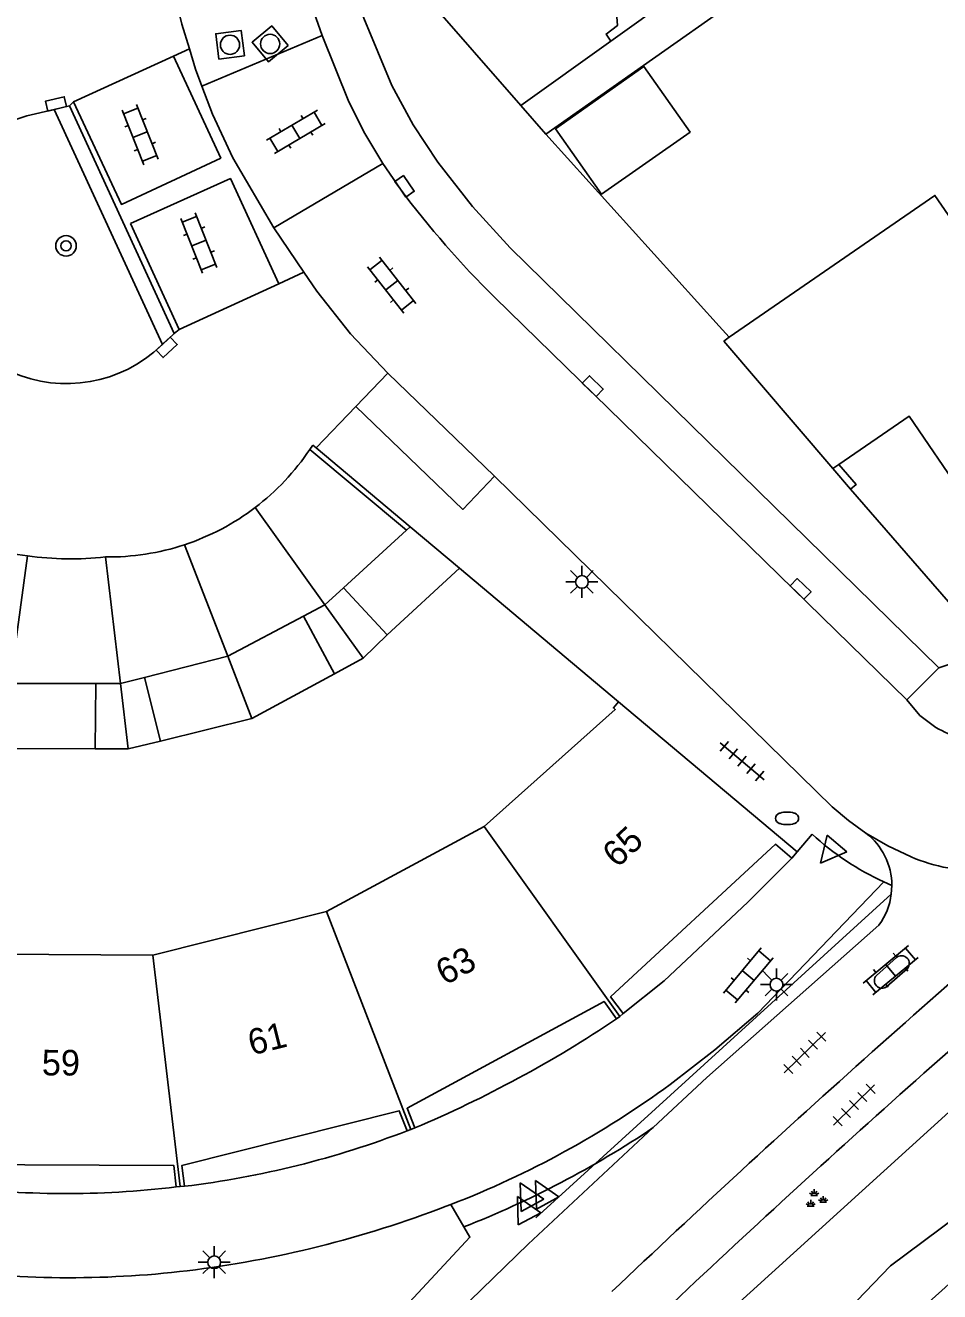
# Model space of a CAD drawing. Extents: x 125000 to 129004, y 397500 to 399008.
# Drawn here: x 127322.15 to 127357.86, y 398647.6 to 398697.07 of the extents above; entities that cross this region are included whole.
import ezdxf

# ---------------------------------------------------------------- set-up
doc = ezdxf.new("R2010")
doc.units = 0
for name, color, linetype in [('gg-afsc-erfafscheiding', 7, 'Continuous'), ('gg-afsc-muur', 7, 'Continuous'), ('gg-anno-huisnummerreeks BGT', 7, 'Continuous'), ('gg-bbg-bijgebouw', 7, 'Continuous'), ('gg-bbg-gedigitaliseerde bebouwing', 7, 'Continuous'), ('gg-bbg-gedigitaliseerde bijgebouw', 7, 'Continuous'), ('gg-bbg-hoofdgebouw', 7, 'Continuous'), ('gg-bbg-luifel en loopbrug', 7, 'Continuous'), ('gg-bbg-tussenscheiding', 7, 'Continuous'), ('gg-knt-BGT kruinlijn', 7, 'Continuous'), ('gg-knt-verharding', 7, 'Continuous'), ('gg-knt-verharding nz', 7, 'Continuous'), ('gg-kntw-beschoeiing', 7, 'Continuous'), ('gt-grn-groengrens', 7, 'Continuous'), ('gt-grn-weggrens', 7, 'Continuous'), ('gt-grn-weglijn', 7, 'Continuous'), ('gt-symb-boom', 7, 'Continuous'), ('gt-symb-brandkraan', 7, 'Continuous'), ('gt-symb-groenvak', 7, 'Continuous'), ('gt-symb-klinker verharding', 7, 'Continuous'), ('gt-symb-kolk', 7, 'Continuous'), ('gt-symb-lichtmast', 7, 'Continuous'), ('gt-symb-rioolschacht', 7, 'Continuous'), ('gt-symb-tegel verharding', 7, 'Continuous'), ('gt-symb-waterafsluiter', 7, 'Continuous')]:
    doc.layers.add(name, color=color, linetype=linetype)

# ---------------------------------------------------------------- blocks, each defined once
blk = doc.blocks.new('gt0-KL1')
at = {"layer": 'gt-symb-klinker verharding'}
for p, q in [((-1.15, 0.3), (1.15, 0.3)), ((-1, -0.3), (-1, 0.3)), ((-0.5, 0.3), (-0.5, 0.45)), ((0, -0.3), (0, 0.3)), ((0.5, 0.3), (0.5, 0.45)), ((1, -0.3), (1, 0.3)), ((-1.15, -0.3), (1.15, -0.3)), ((-0.5, -0.45), (-0.5, -0.3)), ((0.5, -0.45), (0.5, -0.3))]:
    blk.add_line(p, q, dxfattribs=at)
blk = doc.blocks.new('gt0-KOLK')
at = {"layer": 'gt-symb-kolk'}
blk.add_lwpolyline([(0, 0), (0.375, 0), (0.375, 0.4), (-0.375, 0.4), (-0.375, 0), (0, 0)], dxfattribs=at)
blk = doc.blocks.new('gt0-TEG1')
at = {"layer": 'gt-symb-tegel verharding'}
for p, q in [((-1.125, 0), (1.125, 0)), ((-0.9, -0.25), (-0.9, 0.25)), ((-0.45, -0.25), (-0.45, 0.25)), ((0, -0.25), (0, 0.25)), ((0.45, -0.25), (0.45, 0.25)), ((0.9, -0.25), (0.9, 0.25))]:
    blk.add_line(p, q, dxfattribs=at)
blk = doc.blocks.new('gt0-LMAST')
at = {"layer": 'gt-symb-lichtmast'}
for p, q in [((-0.005, 0.246), (-0.005, 0.621)), ((-0.182, 0.173), (-0.447, 0.438)), ((0.172, 0.173), (0.437, 0.438)), ((-0.255, -0.004), (-0.63, -0.004)), ((-0.182, -0.181), (-0.447, -0.446)), ((-0.005, -0.254), (-0.005, -0.629)), ((0.437, -0.446), (0.172, -0.181)), ((0.245, -0.004), (0.62, -0.004))]:
    blk.add_line(p, q, dxfattribs=at)
blk.add_circle((-0.005, -0.004), 0.25, dxfattribs=at)
blk = doc.blocks.new('gt0-BR')
at = {"layer": 'gt-symb-brandkraan'}
for centre, radius, start, end in [((-0.244, 0), 0.206, 107.5669, 252.4331), ((0.599, -2.664), 3, 106.892, 107.5669), ((0, -0.691), 0.938, 73.108, 106.892), ((-0.599, -2.664), 3, 72.4331, 73.108), ((0.244, 0), 0.206, 287.567, 72.4331), ((0.599, 2.664), 3, 252.4331, 253.108), ((0, 0.691), 0.938, 253.108, 286.8921), ((-0.599, 2.664), 3, 286.8921, 287.567)]:
    blk.add_arc(centre, radius, start, end, dxfattribs=at)
blk = doc.blocks.new('gt0-WAFSL')
at = {"layer": 'gt-symb-waterafsluiter'}
for p, q in [((-0.5, -0.333), (0, 0.667)), ((0, 0.667), (0.5, -0.333)), ((0.5, -0.333), (-0.5, -0.333))]:
    blk.add_line(p, q, dxfattribs=at)
blk = doc.blocks.new('gt0-GRVAK')
at = {"layer": 'gt-symb-groenvak'}
for p, q in [((-0.11, 0.189), (-0.228, 0.24)), ((-0.182, 0.153), (0.088, 0.153)), ((-0.091, 0.211), (-0.156, 0.322)), ((-0.047, 0.214), (-0.047, 0.393)), ((-0.004, 0.211), (0.061, 0.322)), ((0.015, 0.189), (0.133, 0.24)), ((0.262, -0.052), (0.197, 0.059)), ((0.305, -0.049), (0.305, 0.13)), ((0.349, -0.052), (0.414, 0.059)), ((-0.245, -0.228), (-0.363, -0.177)), ((-0.318, -0.264), (-0.047, -0.264)), ((-0.226, -0.206), (-0.291, -0.095)), ((-0.183, -0.203), (-0.183, -0.024)), ((-0.139, -0.206), (-0.074, -0.095)), ((-0.12, -0.228), (-0.002, -0.177)), ((0.243, -0.074), (0.125, -0.023)), ((0.17, -0.11), (0.441, -0.11)), ((0.368, -0.074), (0.486, -0.023))]:
    blk.add_line(p, q, dxfattribs=at)
blk = doc.blocks.new('gt0-RS')
at = {"layer": 'gt-symb-rioolschacht'}
blk.add_lwpolyline([(-0.5, -0.5), (0.5, -0.5), (0.5, 0.5), (-0.5, 0.5)], close=True, dxfattribs=at)
blk.add_circle((0, 0), 0.375, dxfattribs=at)
blk = doc.blocks.new('gt0-BOOM')
at = {"layer": 'gt-symb-boom'}
for radius in [0.4, 0.2]:
    blk.add_circle((0, 0), radius, dxfattribs=at)

msp = doc.modelspace()

# ---------------------------------------------------------------- linework, layer by layer
at = {"layer": 'gg-afsc-erfafscheiding'}
for p, q in [((127345.011, 398696.453), (127341.501, 398693.942)), ((127338.77, 398651.01), (127339.277, 398650.134))]:
    msp.add_line(p, q, dxfattribs=at)
msp.add_lwpolyline([(127339.277, 398650.134), (127339.512, 398649.727), (127325.379, 398634.491)], dxfattribs=at)
at = {"layer": 'gg-afsc-muur'}
for p, q in [((127351.247, 398698.998), (127342.479, 398692.82)), ((127342.479, 398692.82), (127349.241, 398685.322)), ((127349.241, 398685.322), (127349.637, 398684.883)), ((127333.259, 398680.504), (127333.382, 398680.675)), ((127333.382, 398680.675), (127333.509, 398680.568)), ((127333.509, 398680.568), (127337.18, 398677.483)), ((127353.686, 398679.761), (127354.376, 398678.955)), ((127345.311, 398670.649), (127339.106, 398675.864))]:
    msp.add_line(p, q, dxfattribs=at)
msp.add_lwpolyline([(127354.376, 398678.955), (127354.593, 398679.128), (127353.913, 398679.917)], dxfattribs=at)
at = {"layer": 'gg-bbg-bijgebouw'}
for p, q in [((127337.035, 398677.35), (127334.573, 398675.094)), ((127337.18, 398677.483), (127337.035, 398677.35)), ((127339.106, 398675.864), (127337.18, 398677.483)), ((127336.287, 398673.256), (127339.106, 398675.864)), ((127333.012, 398673.988), (127330.058, 398672.422)), ((127330.058, 398672.422), (127326.805, 398671.598)), ((127324.908, 398671.359), (127321.557, 398671.354))]:
    msp.add_line(p, q, dxfattribs=at)
at = {"layer": 'gg-bbg-gedigitaliseerde bebouwing'}
for p, q in [((127333.913, 398662.452), (127340.066, 398665.769)), ((127327.129, 398660.748), (127333.913, 398662.452)), ((127320.147, 398660.788), (127327.129, 398660.748))]:
    msp.add_line(p, q, dxfattribs=at)
msp.add_lwpolyline([(127340.066, 398665.769), (127345.186, 398670.339), (127345.117, 398670.408), (127345.311, 398670.649)], dxfattribs=at)
at = {"layer": 'gg-bbg-gedigitaliseerde bijgebouw'}
for p, q in [((127334.573, 398675.094), (127336.287, 398673.256)), ((127334.225, 398671.744), (127333.012, 398673.988)), ((127330.998, 398669.993), (127334.225, 398671.744)), ((127324.908, 398671.359), (127324.883, 398668.812)), ((127326.805, 398671.598), (127327.43, 398669.102)), ((127327.43, 398669.102), (127330.998, 398669.993)), ((127324.883, 398668.812), (127321.214, 398668.818))]:
    msp.add_line(p, q, dxfattribs=at)
msp.add_lwpolyline([(127342.856, 398693.025), (127346.31, 398695.458), (127348.11, 398692.903), (127344.657, 398690.469), (127342.856, 398693.025)], dxfattribs=at)
at = {"layer": 'gg-bbg-hoofdgebouw'}
for p, q in [((127345.011, 398696.453), (127352.303, 398701.669)), ((127349.426, 398684.737), (127349.637, 398684.883)), ((127349.426, 398684.737), (127353.686, 398679.761)), ((127353.913, 398679.917), (127353.686, 398679.761)), ((127345.311, 398670.649), (127352.293, 398664.789)), ((127352.293, 398664.789), (127352.089, 398664.543)), ((127345.363, 398658.353), (127345.242, 398658.256)), ((127345.501, 398658.463), (127345.363, 398658.353)), ((127337.204, 398653.938), (127337.063, 398653.887)), ((127337.364, 398653.997), (127337.204, 398653.938)), ((127328.202, 398651.707), (127328.043, 398651.695)), ((127328.372, 398651.719), (127328.202, 398651.707))]:
    msp.add_line(p, q, dxfattribs=at)
for points in [[(127344.636, 398705.332), (127345.271, 398697.059), (127344.831, 398696.726), (127345.011, 398696.453)], [(127358.821, 398688.75), (127357.669, 398690.428), (127349.637, 398684.883)], [(127363.375, 398681.884), (127358.758, 398678.725), (127356.662, 398681.804), (127353.913, 398679.917)], [(127352.089, 398664.543), (127351.446, 398665.083), (127345.009, 398659.115), (127345.501, 398658.463)], [(127345.242, 398658.256), (127344.75, 398658.941), (127337.063, 398654.769), (127337.364, 398653.997)], [(127337.063, 398653.887), (127336.753, 398654.663), (127328.269, 398652.537), (127328.372, 398651.719)], [(127328.043, 398651.695), (127327.952, 398652.529), (127319.203, 398652.566), (127319.091, 398651.734)]]:
    msp.add_lwpolyline(points, dxfattribs=at)
at = {"layer": 'gg-bbg-luifel en loopbrug'}
for p, q in [((127333.259, 398680.504), (127337.035, 398677.35)), ((127333.852, 398674.433), (127331.126, 398678.234)), ((127330.058, 398672.422), (127328.371, 398676.781)), ((127321.557, 398671.354), (127322.232, 398676.343)), ((127325.867, 398671.361), (127325.279, 398676.303)), ((127333.852, 398674.433), (127334.573, 398675.094)), ((127333.012, 398673.988), (127333.852, 398674.433)), ((127335.345, 398672.352), (127333.852, 398674.433)), ((127336.287, 398673.256), (127335.345, 398672.352)), ((127334.225, 398671.744), (127335.345, 398672.352)), ((127325.867, 398671.361), (127324.908, 398671.359)), ((127326.805, 398671.598), (127325.867, 398671.361)), ((127326.17, 398668.81), (127325.867, 398671.361)), ((127324.883, 398668.812), (127326.17, 398668.81)), ((127326.17, 398668.81), (127327.43, 398669.102))]:
    msp.add_line(p, q, dxfattribs=at)
for centre, radius, start, end in [((127325.388, 398685.763), 9.467, 307.3127, 326.2517), ((127325.38, 398685.79), 9.493, 288.365, 307.2497), ((127323.917, 398688.752), 12.522, 248.1839, 262.2682), ((127325.4, 398685.763), 9.461, 269.27, 288.3059), ((127323.919, 398688.757), 12.528, 262.2622, 276.2336)]:
    msp.add_arc(centre, radius, start, end, dxfattribs=at)
at = {"layer": 'gg-bbg-tussenscheiding'}
for p, q in [((127330.998, 398669.993), (127330.058, 398672.422)), ((127345.363, 398658.353), (127340.066, 398665.769)), ((127337.204, 398653.938), (127333.913, 398662.452)), ((127328.202, 398651.707), (127327.129, 398660.748))]:
    msp.add_line(p, q, dxfattribs=at)
at = {"layer": 'gg-knt-BGT kruinlijn'}
msp.add_lwpolyline([(127367.063, 398662.549), (127361.036, 398657.179), (127337.191, 398635.53), (127330.142, 398628.087), (127296.875, 398585.335)], dxfattribs=at)
at = {"layer": 'gg-knt-verharding'}
for p, q in [((127341.501, 398693.942), (127336.795, 398699.34)), ((127333.744, 398696.671), (127329.048, 398694.699)), ((127323.872, 398693.931), (127323.281, 398693.781)), ((127327.967, 398685.036), (127323.872, 398693.931)), ((127323.281, 398693.781), (127322.207, 398693.53)), ((127331.863, 398689.166), (127336.11, 398691.668)), ((127331.863, 398689.166), (127333.034, 398687.426)), ((127327.503, 398684.609), (127327.967, 398685.036)), ((127327.165, 398684.299), (127327.503, 398684.609)), ((127335.063, 398682.186), (127336.312, 398683.486)), ((127335.063, 398682.186), (127333.509, 398680.568)), ((127354.376, 398678.955), (127359.841, 398672.656)), ((127356.575, 398670.721), (127357.824, 398671.976)), ((127352.872, 398665.478), (127352.293, 398664.789)), ((127350.755, 398658.481), (127355.678, 398663.611)), ((127355.678, 398663.611), (127355.99, 398663.474)), ((127355.969, 398663.136), (127355.99, 398663.474)), ((127355.387, 398659.957), (127356.171, 398660.66)), ((127356.597, 398660.221), (127355.794, 398659.518)), ((127338.592, 398650.942), (127338.77, 398651.01))]:
    msp.add_line(p, q, dxfattribs=at)
for points in [[(127327.784, 398699.685), (127327.838, 398698.916), (127328.26, 398697.122), (127328.559, 398696.149)], [(127357.824, 398671.976), (127341.089, 398688.38), (127339.614, 398690), (127338.259, 398691.722), (127337.293, 398693.179), (127336.463, 398694.718), (127335.365, 398697.351), (127334.761, 398699.005), (127334.669, 398699.403), (127334.669, 398699.812)], [(127328.559, 398696.149), (127328.802, 398695.361), (127329.048, 398694.699)], [(127329.048, 398694.699), (127329.457, 398693.599), (127330.257, 398691.897), (127331.863, 398689.166)], [(127333.034, 398687.426), (127333.532, 398686.686), (127334.849, 398685.022), (127336.312, 398683.486)], [(127340.467, 398679.46), (127339.234, 398678.162), (127335.063, 398682.186)], [(127340.467, 398679.46), (127353.653, 398666.539), (127354.297, 398666.004), (127354.979, 398665.52)], [(127357.709, 398669.645), (127357.076, 398670.114), (127356.575, 398670.721)], [(127354.979, 398665.52), (127355.839, 398665.013), (127356.741, 398664.586)], [(127352.089, 398664.543), (127350.37, 398662.819), (127347.105, 398659.74), (127345.501, 398658.463)], [(127346.67, 398654.011), (127348.767, 398655.967), (127355.487, 398661.924)], [(127347.336, 398655.7), (127349.078, 398657.051), (127350.755, 398658.481)], [(127326.277, 398633.429), (127328.362, 398635.736), (127331.149, 398638.739), (127333.741, 398641.455), (127339.063, 398646.815), (127341.792, 398649.459), (127346.67, 398654.011)]]:
    msp.add_lwpolyline(points, dxfattribs=at)
for centre, radius, start, end in [((127323.759, 398688.417), 5.344, 106.8887, 309.5921), ((127360.446, 398674.344), 5.438, 239.7826, 261.9247), ((127656.373, 398319.77), 452.099, 130.01506, 133.51979), ((127360.116, 398673.323), 10.677, 227.281, 245.4426), ((127353.387, 398663.46), 2.603, 0.2988, 52.2924), ((127359.589, 398671.438), 7.42, 247.4272, 270.638), ((127653.12, 398323.253), 445.372, 130.18743, 133.61295), ((127353.386, 398663.461), 2.603, 323.8059, 352.8196), ((127356.364, 398660.421), 0.307, 319.2549, 129.023), ((127355.609, 398659.755), 0.3, 137.6331, 308.0346), ((127318.874, 398697.614), 47.374, 292.9729, 303.8202), ((127325.312, 398685.758), 37.264, 291.1717, 306.2309), ((127324.029, 398687.633), 36.175, 276.8951, 291.1185), ((127323.724, 398687.674), 36.238, 262.6551, 276.8457), ((127323.387, 398690.378), 42.266, 276.9183, 291.0849), ((127323.837, 398687.529), 39.383, 262.2531, 276.768)]:
    msp.add_arc(centre, radius, start, end, dxfattribs=at)
at = {"layer": 'gg-knt-verharding nz'}
for p, q in [((127327.944, 398695.865), (127324.039, 398694.078)), ((127336.11, 398691.668), (127336.8, 398690.668)), ((127328.158, 398685.186), (127326.259, 398689.326)), ((127332.048, 398686.971), (127328.158, 398685.186)), ((127340.484, 398686.442), (127356.575, 398670.721)), ((127336.312, 398683.486), (127340.467, 398679.46))]:
    msp.add_line(p, q, dxfattribs=at)
for points in [[(127332.864, 398699.677), (127332.877, 398699.286), (127332.967, 398698.905), (127333.744, 398696.671)], [(127333.744, 398696.671), (127334.789, 398694.077), (127335.407, 398692.849), (127336.11, 398691.668)], [(127324.039, 398694.078), (127325.903, 398690.075), (127329.783, 398691.882), (127327.944, 398695.865)], [(127326.259, 398689.326), (127330.159, 398691.087), (127332.048, 398686.971)]]:
    msp.add_lwpolyline(points, dxfattribs=at)
msp.add_arc((127366.462, 398712.807), 37.013, 216.7367, 225.4236, dxfattribs=at)
at = {"layer": 'gg-kntw-beschoeiing'}
msp.add_arc((127559.713, 398426.744), 299.184, 131.71914, 135.911, dxfattribs=at)
at = {"layer": 'gt-grn-groengrens'}
msp.add_line((127327.503, 398684.609), (127323.281, 398693.781), dxfattribs=at)
msp.add_lwpolyline([(127480.665, 398698.478), (127464.232, 398694.435), (127449.145, 398689.314), (127436.214, 398683.923), (127423.283, 398677.724), (127408.467, 398669.638), (127392.842, 398659.396), (127380.988, 398650.771), (127370.482, 398642.954), (127358.628, 398632.442), (127344.62, 398617.888), (127335.46, 398606.567), (127311.754, 398574.493), (127308.79, 398571.258), (127304.211, 398570.989), (127298.014, 398576.649), (127299.631, 398582.309), (127335.73, 398627.591), (127355.935, 398648.614), (127392.842, 398676.107), (127409.005, 398686.08), (127435.676, 398698.748)], dxfattribs=at)
msp.add_arc((127325.312, 398685.751), 38.257, 291.4096, 303.9368, dxfattribs=at)
at = {"layer": 'gt-grn-weggrens'}
for p, q in [((127327.944, 398695.865), (127328.559, 398696.149)), ((127323.872, 398693.931), (127324.039, 398694.078)), ((127341.501, 398693.942), (127342.479, 398692.82)), ((127332.048, 398686.971), (127333.034, 398687.426)), ((127327.967, 398685.036), (127328.158, 398685.186)), ((127359.841, 398672.656), (127357.824, 398671.976))]:
    msp.add_line(p, q, dxfattribs=at)
at = {"layer": 'gt-grn-weglijn'}
msp.add_line((127355.969, 398663.136), (127342.084, 398650.487), dxfattribs=at)

# ---------------------------------------------------------------- block references
at = {"layer": 'gt-symb-boom'}
msp.add_blockref('gt0-BOOM', (127323.742, 398688.456), dxfattribs=at)
at = {"layer": 'gt-symb-brandkraan'}
msp.add_blockref('gt0-BR', (127351.899, 398666.093), dxfattribs=at)
at = {"layer": 'gt-symb-groenvak'}
msp.add_blockref('gt0-GRVAK', (127353.003, 398651.209), dxfattribs=at)
at = {"layer": 'gt-symb-klinker verharding'}
for p, rotation in [((127326.636, 398692.801), 111.64190049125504), ((127332.718, 398692.908), 30.511999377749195), ((127328.931, 398688.564), 111.64190048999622), ((127336.46, 398686.921), -51.98433951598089), ((127350.38, 398659.957), 49.98904227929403), ((127355.944, 398660.157), 39.43862478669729)]:
    msp.add_blockref('gt0-KL1', p, dxfattribs=dict(at, rotation=rotation))
at = {"layer": 'gt-symb-kolk'}
for p, rotation in [((127323.4, 398693.809), 13.15550180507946), ((127336.8, 398690.668), -55.10187643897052), ((127327.537, 398684.641), -137.43155373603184), ((127344.171, 398682.836), -44.35170201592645), ((127352.287, 398674.912), -44.31167392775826)]:
    msp.add_blockref('gt0-KOLK', p, dxfattribs=dict(at, rotation=rotation))
at = {"layer": 'gt-symb-lichtmast'}
for p in [(127343.892, 398675.332), (127351.489, 398659.6), (127329.534, 398648.756)]:
    msp.add_blockref('gt0-LMAST', p, dxfattribs=at)
at = {"layer": 'gt-symb-rioolschacht'}
for p, rotation in [((127331.712, 398696.344), 129.88630032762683), ((127330.146, 398696.312), 97.46597406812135)]:
    msp.add_blockref('gt0-RS', p, dxfattribs=dict(at, rotation=rotation))
at = {"layer": 'gt-symb-tegel verharding'}
for p, rotation in [((127350.141, 398668.324), -40.01095772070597), ((127352.591, 398656.934), 44.47362248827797), ((127354.515, 398654.894), 44.47362249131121)]:
    msp.add_blockref('gt0-TEG1', p, dxfattribs=dict(at, rotation=rotation))
at = {"layer": 'gt-symb-waterafsluiter'}
for p, rotation in [((127353.629, 398664.856), 139.98904227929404), ((127341.796, 398651.266), 28.40935852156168), ((127342.393, 398651.361), 28.40935851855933), ((127341.683, 398650.739), 28.409358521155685)]:
    msp.add_blockref('gt0-WAFSL', p, dxfattribs=dict(at, rotation=rotation))

# ---------------------------------------------------------------- texts
at = {"layer": 'gg-anno-huisnummerreeks BGT'}
for s, rotation, p in [('65', 42.9, (127345.266, 398664.124)), ('63', 28.5, (127338.538, 398659.552)), ('61', 14.1, (127330.993, 398656.828)), ('59', 359.8, (127322.797, 398656.051))]:
    msp.add_text(s, height=1, rotation=rotation, dxfattribs=at).set_placement(p)

doc.saveas('drawing.dxf')
